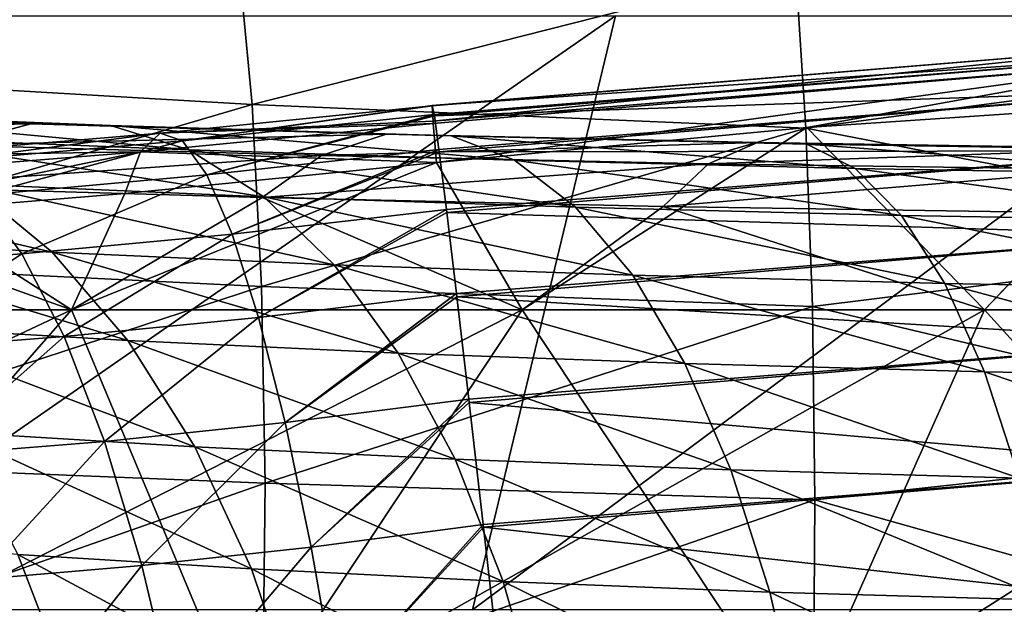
# Model space of a CAD drawing. Header units: metres. Extents: x -24 to 24, y -69 to 184.
# Tile 862 of 896: x -5.16 to -2.5, y 162.58 to 164.16. Entities that reach past the tile are written whole.
import ezdxf

# ---------------------------------------------------------------- set-up
doc = ezdxf.new("R2010")
doc.units = ezdxf.units.M
for name, color, linetype in [('4036', 7, 'CONTINUOUS'), ('4049', 7, 'CONTINUOUS'), ('4106', 7, 'CONTINUOUS'), ('4107', 7, 'CONTINUOUS'), ('4109', 7, 'CONTINUOUS'), ('4157', 7, 'CONTINUOUS')]:
    doc.layers.add(name, color=color, linetype=linetype)

msp = doc.modelspace()

# ---------------------------------------------------------------- linework, layer by layer
at = {"layer": '4036'}
for points in [[(-3.549148, 164.169941, -19.305441), (-5.863043, 162.566013, -21.046434), (-5.286871, 164.169941, -18.903584)], [(-3.93568, 162.566013, -21.490419), (-5.863043, 162.566013, -21.046434), (-3.549148, 164.169941, -19.305441)], [(-1.782122, 164.169941, -19.547904), (-3.93568, 162.566013, -21.490419), (-3.549148, 164.169941, -19.305441)], [(-1.976063, 162.566013, -21.758282), (-3.93568, 162.566013, -21.490419), (-1.782122, 164.169941, -19.547904)]]:
    msp.add_3dface(points, dxfattribs=at)
at = {"layer": '4049'}
for points in [[(-2.020243, 163.936799, -12.175494), (-3.032384, 163.86829, -12.168477), (-2.552873, 163.376116, -13.656666)], [(-1.281905, 163.376116, -13.833958), (-2.020243, 163.936799, -12.175494), (-2.552873, 163.376116, -13.656666)], [(-3.032384, 163.86829, -12.168477), (-4.032808, 163.773761, -12.158871), (-3.802061, 163.376116, -13.36286)], [(-2.552873, 163.376116, -13.656666), (-3.032384, 163.86829, -12.168477), (-3.802061, 163.376116, -13.36286)], [(-3.802061, 163.376116, -13.36286), (-4.032808, 163.773761, -12.158871), (-5.018812, 163.376116, -12.955046)], [(-4.032808, 163.773761, -12.158871), (-4.875432, 163.690142, -12.099204), (-5.018812, 163.376116, -12.955046)], [(-6.192743, 163.376116, 12.436705), (-5.538528, 163.709316, 11.751377), (-5.018812, 163.376116, 12.955046)], [(-4.875432, 163.690142, -12.099204), (-5.70632, 163.621868, -11.939621), (-5.018812, 163.376116, -12.955046)], [(-5.538528, 163.709316, 11.751377), (-4.503942, 163.678924, 12.275539), (-5.018812, 163.376116, 12.955046)], [(-5.018812, 163.376116, 12.955046), (-4.503942, 163.678924, 12.275539), (-3.802061, 163.376116, 13.36286)], [(-4.503942, 163.678924, 12.275539), (-3.420753, 163.654962, 12.689043), (-3.802061, 163.376116, 13.36286)], [(-3.802061, 163.376116, 13.36286), (-3.420753, 163.654962, 12.689043), (-2.552873, 163.376116, 13.656666)], [(-3.420753, 163.654962, 12.689043), (-2.301368, 163.637688, 12.987351), (-2.552873, 163.376116, 13.656666)], [(-2.552873, 163.376116, 13.656666), (-2.301368, 163.637688, 12.987351), (-1.281905, 163.376116, 13.833958)], [(-5.018812, 163.376116, -12.955046), (-5.70632, 163.621868, -11.939621), (-6.192743, 163.376116, -12.436705)], [(-7.40812, 162.250856, 14.877511), (-5.018812, 163.376116, 12.955046), (-6.003795, 162.250856, 15.497581)], [(-6.192743, 163.376116, 12.436705), (-5.018812, 163.376116, 12.955046), (-7.40812, 162.250856, 14.877511)], [(-5.018812, 163.376116, -12.955046), (-6.192743, 163.376116, -12.436705), (-6.003795, 162.250856, -15.497581)], [(-6.003795, 162.250856, 15.497581), (-3.802061, 163.376116, 13.36286), (-4.548247, 162.250856, 15.985431)], [(-5.018812, 163.376116, 12.955046), (-3.802061, 163.376116, 13.36286), (-6.003795, 162.250856, 15.497581)], [(-4.548247, 162.250856, -15.985431), (-5.018812, 163.376116, -12.955046), (-6.003795, 162.250856, -15.497581)], [(-3.802061, 163.376116, -13.36286), (-5.018812, 163.376116, -12.955046), (-4.548247, 162.250856, -15.985431)], [(-4.548247, 162.250856, 15.985431), (-2.552873, 163.376116, 13.656666), (-3.053896, 162.250856, 16.3369)], [(-3.802061, 163.376116, 13.36286), (-2.552873, 163.376116, 13.656666), (-4.548247, 162.250856, 15.985431)], [(-3.053896, 162.250856, -16.3369), (-3.802061, 163.376116, -13.36286), (-4.548247, 162.250856, -15.985431)], [(-2.552873, 163.376116, -13.656666), (-3.802061, 163.376116, -13.36286), (-3.053896, 162.250856, -16.3369)], [(-3.053896, 162.250856, 16.3369), (-1.281905, 163.376116, 13.833958), (-1.53349, 162.250856, 16.548987)], [(-2.552873, 163.376116, 13.656666), (-1.281905, 163.376116, 13.833958), (-3.053896, 162.250856, 16.3369)], [(-1.53349, 162.250856, -16.548987), (-2.552873, 163.376116, -13.656666), (-3.053896, 162.250856, -16.3369)], [(-1.281905, 163.376116, -13.833958), (-2.552873, 163.376116, -13.656666), (-1.53349, 162.250856, -16.548987)]]:
    msp.add_3dface(points, dxfattribs=at)
at = {"layer": '4106'}
for points in [[(-4.044452, 163.927477, -11.255029), (-4.044558, 163.926833, -11.285639), (-2.026264, 164.093532, -11.270711)], [(-4.044558, 163.926833, -11.285639), (-4.042444, 163.885144, -11.712871), (-2.026264, 164.093532, -11.270711)], [(-2.023452, 164.066562, -10.811016), (-4.044452, 163.927477, -11.255029), (-2.026264, 164.093532, -11.270711)], [(-2.026264, 164.093532, -11.270711), (-4.042444, 163.885144, -11.712871), (-2.025186, 164.049936, -11.729135)], [(-4.039328, 163.903327, -10.822902), (-4.044452, 163.927477, -11.255029), (-2.023452, 164.066562, -10.811016)], [(-4.038785, 163.899766, -10.796101), (-4.039328, 163.903327, -10.822902), (-2.023452, 164.066562, -10.811016)], [(-2.016816, 163.969661, -10.360882), (-4.038785, 163.899766, -10.796101), (-2.023452, 164.066562, -10.811016)], [(-4.042444, 163.885144, -11.712871), (-4.041989, 163.879221, -11.746542), (-2.025186, 164.049936, -11.729135)], [(-4.041989, 163.879221, -11.746542), (-4.032808, 163.773761, -12.158871), (-2.025186, 164.049936, -11.729135)], [(-4.032808, 163.773761, -12.158871), (-3.032384, 163.86829, -12.168477), (-2.025186, 164.049936, -11.729135)], [(-3.032384, 163.86829, -12.168477), (-2.020243, 163.936799, -12.175494), (-2.025186, 164.049936, -11.729135)], [(-4.026426, 163.809262, -10.36937), (-4.038785, 163.899766, -10.796101), (-2.016816, 163.969661, -10.360882)], [(-4.025574, 163.802662, -10.346867), (-4.026426, 163.809262, -10.36937), (-2.016816, 163.969661, -10.360882)], [(-2.006513, 163.805112, -9.930914), (-4.025574, 163.802662, -10.346867), (-2.016816, 163.969661, -10.360882)], [(-4.006158, 163.646884, -9.935864), (-4.025574, 163.802662, -10.346867), (-2.006513, 163.805112, -9.930914)], [(-4.00513, 163.638446, -9.91788), (-4.006158, 163.646884, -9.935864), (-2.006513, 163.805112, -9.930914)], [(-1.992785, 163.576793, -9.531243), (-4.00513, 163.638446, -9.91788), (-2.006513, 163.805112, -9.930914)], [(-3.979008, 163.420066, -9.532724), (-4.00513, 163.638446, -9.91788), (-1.992785, 163.576793, -9.531243)], [(-3.977935, 163.410976, -9.519216), (-3.979008, 163.420066, -9.532724), (-1.992785, 163.576793, -9.531243)], [(-1.975957, 163.290082, -9.171287), (-3.977935, 163.410976, -9.519216), (-1.992785, 163.576793, -9.531243)], [(-3.945624, 163.134218, -9.169568), (-3.977935, 163.410976, -9.519216), (-1.975957, 163.290082, -9.171287)], [(-3.944626, 163.125594, -9.160241), (-3.945624, 163.134218, -9.169568), (-1.975957, 163.290082, -9.171287)], [(-1.956423, 162.951735, -8.859526), (-3.944626, 163.125594, -9.160241), (-1.975957, 163.290082, -9.171287)], [(-3.906802, 162.79616, -8.85506), (-3.944626, 163.125594, -9.160241), (-1.956423, 162.951735, -8.859526)], [(-3.905986, 162.789006, -8.849388), (-3.906802, 162.79616, -8.85506), (-1.956423, 162.951735, -8.859526)], [(-1.934646, 162.569725, -8.603306), (-3.905986, 162.789006, -8.849388), (-1.956423, 162.951735, -8.859526)], [(-3.863468, 162.413957, -8.596703), (-3.905986, 162.789006, -8.849388), (-1.934646, 162.569725, -8.603306)]]:
    msp.add_3dface(points, dxfattribs=at)
at = {"layer": '4107'}
for points in [[(-4.779165, 163.853106, -11.21853), (-4.044558, 163.926833, -11.285639), (-4.719143, 163.832248, -10.759549)], [(-4.042444, 163.885144, -11.712871), (-4.044558, 163.926833, -11.285639), (-4.779165, 163.853106, -11.21853)], [(-4.044452, 163.927477, -11.255029), (-4.039328, 163.903327, -10.822902), (-4.719143, 163.832248, -10.759549)], [(-4.044558, 163.926833, -11.285639), (-4.044452, 163.927477, -11.255029), (-4.719143, 163.832248, -10.759549)], [(-4.719143, 163.832248, -10.759549), (-4.039328, 163.903327, -10.822902), (-4.653799, 163.740655, -10.310059)], [(-4.039328, 163.903327, -10.822902), (-4.038785, 163.899766, -10.796101), (-4.653799, 163.740655, -10.310059)], [(-4.038785, 163.899766, -10.796101), (-4.026426, 163.809262, -10.36937), (-4.653799, 163.740655, -10.310059)], [(-4.832433, 163.802732, -11.67605), (-4.041989, 163.879221, -11.746542), (-4.779165, 163.853106, -11.21853)], [(-4.032808, 163.773761, -12.158871), (-4.041989, 163.879221, -11.746542), (-4.832433, 163.802732, -11.67605)], [(-4.041989, 163.879221, -11.746542), (-4.042444, 163.885144, -11.712871), (-4.779165, 163.853106, -11.21853)], [(-5.501618, 163.793123, -11.067985), (-4.779165, 163.853106, -11.21853), (-5.387571, 163.774535, -10.619261)], [(-5.501618, 163.793123, -11.067985), (-4.832433, 163.802732, -11.67605), (-4.779165, 163.853106, -11.21853)], [(-5.387571, 163.774535, -10.619261), (-4.779165, 163.853106, -11.21853), (-4.719143, 163.832248, -10.759549)], [(-5.387571, 163.774535, -10.619261), (-4.719143, 163.832248, -10.759549), (-5.270593, 163.685058, -10.179925)], [(-5.270593, 163.685058, -10.179925), (-4.719143, 163.832248, -10.759549), (-4.653799, 163.740655, -10.310059)], [(-5.610012, 163.740378, -11.515393), (-5.70632, 163.621868, -11.939621), (-4.832433, 163.802732, -11.67605)], [(-5.70632, 163.621868, -11.939621), (-4.875432, 163.690142, -12.099204), (-4.832433, 163.802732, -11.67605)], [(-5.610012, 163.740378, -11.515393), (-4.832433, 163.802732, -11.67605), (-5.501618, 163.793123, -11.067985)], [(-4.875432, 163.690142, -12.099204), (-4.032808, 163.773761, -12.158871), (-4.832433, 163.802732, -11.67605)], [(-4.653799, 163.740655, -10.310059), (-4.026426, 163.809262, -10.36937), (-4.584694, 163.580511, -9.880783)], [(-4.026426, 163.809262, -10.36937), (-4.025574, 163.802662, -10.346867), (-4.584694, 163.580511, -9.880783)], [(-4.025574, 163.802662, -10.346867), (-4.006158, 163.646884, -9.935864), (-4.584694, 163.580511, -9.880783)], [(-5.270593, 163.685058, -10.179925), (-4.653799, 163.740655, -10.310059), (-5.153474, 163.526826, -9.76046)], [(-5.153474, 163.526826, -9.76046), (-4.653799, 163.740655, -10.310059), (-4.584694, 163.580511, -9.880783)], [(-5.704795, 163.486301, -9.576579), (-5.270593, 163.685058, -10.179925), (-5.153474, 163.526826, -9.76046)], [(-4.584694, 163.580511, -9.880783), (-4.006158, 163.646884, -9.935864), (-4.513475, 163.355638, -9.481961)], [(-4.006158, 163.646884, -9.935864), (-4.00513, 163.638446, -9.91788), (-4.513475, 163.355638, -9.481961)], [(-4.00513, 163.638446, -9.91788), (-3.979008, 163.420066, -9.532724), (-4.513475, 163.355638, -9.481961)], [(-5.153474, 163.526826, -9.76046), (-4.584694, 163.580511, -9.880783), (-5.039008, 163.303614, -9.37087)], [(-5.039008, 163.303614, -9.37087), (-4.584694, 163.580511, -9.880783), (-4.513475, 163.355638, -9.481961)], [(-5.704795, 163.486301, -9.576579), (-5.153474, 163.526826, -9.76046), (-5.548467, 163.264466, -9.201007)], [(-5.548467, 163.264466, -9.201007), (-5.153474, 163.526826, -9.76046), (-5.039008, 163.303614, -9.37087)], [(-4.513475, 163.355638, -9.481961), (-3.979008, 163.420066, -9.532724), (-4.441841, 163.0714, -9.123107)], [(-3.979008, 163.420066, -9.532724), (-3.977935, 163.410976, -9.519216), (-4.441841, 163.0714, -9.123107)], [(-3.977935, 163.410976, -9.519216), (-3.945624, 163.134218, -9.169568), (-4.441841, 163.0714, -9.123107)], [(-5.039008, 163.303614, -9.37087), (-4.513475, 163.355638, -9.481961), (-4.929926, 163.020747, -9.020452)], [(-4.929926, 163.020747, -9.020452), (-4.513475, 163.355638, -9.481961), (-4.441841, 163.0714, -9.123107)], [(-5.548467, 163.264466, -9.201007), (-5.039008, 163.303614, -9.37087), (-5.403182, 162.982743, -8.86303)], [(-5.403182, 162.982743, -8.86303), (-5.039008, 163.303614, -9.37087), (-4.929926, 163.020747, -9.020452)], [(-4.441841, 163.0714, -9.123107), (-3.945624, 163.134218, -9.169568), (-4.371501, 162.734578, -8.812783)], [(-3.945624, 163.134218, -9.169568), (-3.944626, 163.125594, -9.160241), (-4.371501, 162.734578, -8.812783)], [(-3.944626, 163.125594, -9.160241), (-3.906802, 162.79616, -8.85506), (-4.371501, 162.734578, -8.812783)], [(-4.929926, 163.020747, -9.020452), (-4.441841, 163.0714, -9.123107), (-4.82883, 162.684973, -8.717564)], [(-4.82883, 162.684973, -8.717564), (-4.441841, 163.0714, -9.123107), (-4.371501, 162.734578, -8.812783)], [(-5.403182, 162.982743, -8.86303), (-4.929926, 163.020747, -9.020452), (-5.272406, 162.647852, -8.570713)], [(-5.272406, 162.647852, -8.570713), (-4.929926, 163.020747, -9.020452), (-4.82883, 162.684973, -8.717564)], [(-4.371501, 162.734578, -8.812783), (-3.906802, 162.79616, -8.85506), (-4.304133, 162.353206, -8.558391)], [(-3.906802, 162.79616, -8.85506), (-3.905986, 162.789006, -8.849388), (-4.304133, 162.353206, -8.558391)], [(-3.905986, 162.789006, -8.849388), (-3.863468, 162.413957, -8.596703), (-4.304133, 162.353206, -8.558391)], [(-4.82883, 162.684973, -8.717564), (-4.371501, 162.734578, -8.812783), (-4.738132, 162.304303, -8.469432)], [(-4.738132, 162.304303, -8.469432), (-4.371501, 162.734578, -8.812783), (-4.304133, 162.353206, -8.558391)], [(-5.272406, 162.647852, -8.570713), (-4.82883, 162.684973, -8.717564), (-5.159258, 162.267783, -8.331029)], [(-5.159258, 162.267783, -8.331029), (-4.82883, 162.684973, -8.717564), (-4.738132, 162.304303, -8.469432)]]:
    msp.add_3dface(points, dxfattribs=at)
at = {"layer": '4109'}
for points in [[(-5.128777, 163.878346, 11.037144), (-6.287315, 163.854721, 10.806019), (-6.034799, 163.912149, 10.461413)], [(-4.913533, 163.873987, 10.663693), (-6.034799, 163.912149, 10.461413), (-5.781768, 163.907794, 10.112456)], [(-5.128777, 163.878346, 11.037144), (-6.034799, 163.912149, 10.461413), (-4.913533, 163.873987, 10.663693)], [(-4.702398, 163.807924, 10.293731), (-5.781768, 163.907794, 10.112456), (-5.533446, 163.841745, 9.766351)], [(-4.913533, 163.873987, 10.663693), (-5.781768, 163.907794, 10.112456), (-4.702398, 163.807924, 10.293731)], [(-5.343685, 163.820913, 11.406373), (-6.287315, 163.854721, 10.806019), (-5.128777, 163.878346, 11.037144)], [(-4.168987, 163.85022, 11.51634), (-5.343685, 163.820913, 11.406373), (-5.128777, 163.878346, 11.037144)], [(-3.993887, 163.845857, 11.122467), (-5.128777, 163.878346, 11.037144), (-4.913533, 163.873987, 10.663693)], [(-4.168987, 163.85022, 11.51634), (-5.128777, 163.878346, 11.037144), (-3.993887, 163.845857, 11.122467)], [(-3.822198, 163.779781, 10.732632), (-4.913533, 163.873987, 10.663693), (-4.702398, 163.807924, 10.293731)], [(-3.993887, 163.845857, 11.122467), (-4.913533, 163.873987, 10.663693), (-3.822198, 163.779781, 10.732632)], [(-4.343884, 163.792781, 11.906118), (-5.343685, 163.820913, 11.406373), (-4.168987, 163.85022, 11.51634)], [(-3.165679, 163.828056, 11.894133), (-4.343884, 163.792781, 11.906118), (-4.168987, 163.85022, 11.51634)], [(-3.032637, 163.823689, 11.484137), (-4.168987, 163.85022, 11.51634), (-3.993887, 163.845857, 11.122467)], [(-3.165679, 163.828056, 11.894133), (-4.168987, 163.85022, 11.51634), (-3.032637, 163.823689, 11.484137)], [(-2.902228, 163.757602, 11.078623), (-3.993887, 163.845857, 11.122467), (-3.822198, 163.779781, 10.732632)], [(-3.032637, 163.823689, 11.484137), (-3.993887, 163.845857, 11.122467), (-2.902228, 163.757602, 11.078623)], [(-4.343884, 163.792781, 11.906118), (-5.538528, 163.709316, 11.751377), (-5.343685, 163.820913, 11.406373)], [(-4.499729, 163.681522, 9.934896), (-5.533446, 163.841745, 9.766351), (-5.29496, 163.715368, 9.430243)], [(-4.702398, 163.807924, 10.293731), (-5.533446, 163.841745, 9.766351), (-4.499729, 163.681522, 9.934896)], [(-3.298609, 163.770613, 12.300145), (-4.343884, 163.792781, 11.906118), (-3.165679, 163.828056, 11.894133)], [(-2.129098, 163.812056, 12.166779), (-3.298609, 163.770613, 12.300145), (-3.165679, 163.828056, 11.894133)], [(-2.039579, 163.807686, 11.745135), (-3.165679, 163.828056, 11.894133), (-3.032637, 163.823689, 11.484137)], [(-2.129098, 163.812056, 12.166779), (-3.165679, 163.828056, 11.894133), (-2.039579, 163.807686, 11.745135)], [(-1.951853, 163.741591, 11.3283), (-3.032637, 163.823689, 11.484137), (-2.902228, 163.757602, 11.078623)], [(-2.039579, 163.807686, 11.745135), (-3.032637, 163.823689, 11.484137), (-1.951853, 163.741591, 11.3283)], [(-4.503942, 163.678924, 12.275539), (-5.538528, 163.709316, 11.751377), (-4.343884, 163.792781, 11.906118)], [(-3.657466, 163.653357, 10.354882), (-4.702398, 163.807924, 10.293731), (-4.499729, 163.681522, 9.934896)], [(-3.822198, 163.779781, 10.732632), (-4.702398, 163.807924, 10.293731), (-3.657466, 163.653357, 10.354882)], [(-3.298609, 163.770613, 12.300145), (-4.503942, 163.678924, 12.275539), (-4.343884, 163.792781, 11.906118)], [(-2.21856, 163.754609, 12.584526), (-3.298609, 163.770613, 12.300145), (-2.129098, 163.812056, 12.166779)], [(-3.420753, 163.654962, 12.689043), (-4.503942, 163.678924, 12.275539), (-3.298609, 163.770613, 12.300145)], [(-2.777145, 163.63116, 10.685962), (-3.822198, 163.779781, 10.732632), (-3.657466, 163.653357, 10.354882)], [(-2.902228, 163.757602, 11.078623), (-3.822198, 163.779781, 10.732632), (-2.777145, 163.63116, 10.685962)], [(-2.21856, 163.754609, 12.584526), (-3.420753, 163.654962, 12.689043), (-3.298609, 163.770613, 12.300145)], [(-5.071234, 163.531269, 9.111074), (-6.034685, 163.754543, 8.846022), (-5.779535, 163.570481, 8.551344)], [(-5.29496, 163.715368, 9.430243), (-6.034685, 163.754543, 8.846022), (-5.071234, 163.531269, 9.111074)], [(-2.301368, 163.637688, 12.987351), (-3.420753, 163.654962, 12.689043), (-2.21856, 163.754609, 12.584526)], [(-1.86773, 163.615135, 10.924879), (-2.902228, 163.757602, 11.078623), (-2.777145, 163.63116, 10.685962)], [(-1.951853, 163.741591, 11.3283), (-2.902228, 163.757602, 11.078623), (-1.86773, 163.615135, 10.924879)], [(-4.309712, 163.49739, 9.594596), (-5.29496, 163.715368, 9.430243), (-5.071234, 163.531269, 9.111074)], [(-4.499729, 163.681522, 9.934896), (-5.29496, 163.715368, 9.430243), (-4.309712, 163.49739, 9.594596)], [(-3.50309, 163.469195, 9.997017), (-4.499729, 163.681522, 9.934896), (-4.309712, 163.49739, 9.594596)], [(-3.657466, 163.653357, 10.354882), (-4.499729, 163.681522, 9.934896), (-3.50309, 163.469195, 9.997017)], [(-2.659971, 163.446972, 10.314262), (-3.657466, 163.653357, 10.354882), (-3.50309, 163.469195, 9.997017)], [(-2.777145, 163.63116, 10.685962), (-3.657466, 163.653357, 10.354882), (-2.659971, 163.446972, 10.314262)], [(-1.788948, 163.430928, 10.543202), (-2.777145, 163.63116, 10.685962), (-2.659971, 163.446972, 10.314262)], [(-1.86773, 163.615135, 10.924879), (-2.777145, 163.63116, 10.685962), (-1.788948, 163.430928, 10.543202)], [(-4.866886, 163.293252, 8.815431), (-5.779535, 163.570481, 8.551344), (-5.546306, 163.332509, 8.277869)], [(-5.071234, 163.531269, 9.111074), (-5.779535, 163.570481, 8.551344), (-4.866886, 163.293252, 8.815431)], [(-4.13627, 163.25933, 9.279859), (-5.071234, 163.531269, 9.111074), (-4.866886, 163.293252, 8.815431)], [(-4.309712, 163.49739, 9.594596), (-5.071234, 163.531269, 9.111074), (-4.13627, 163.25933, 9.279859)], [(-3.362259, 163.231097, 9.666426), (-4.309712, 163.49739, 9.594596), (-4.13627, 163.25933, 9.279859)], [(-3.50309, 163.469195, 9.997017), (-4.309712, 163.49739, 9.594596), (-3.362259, 163.231097, 9.666426)], [(-2.553124, 163.208842, 9.971197), (-3.50309, 163.469195, 9.997017), (-3.362259, 163.231097, 9.666426)], [(-2.659971, 163.446972, 10.314262), (-3.50309, 163.469195, 9.997017), (-2.553124, 163.208842, 9.971197)], [(-1.717132, 163.192775, 10.191149), (-2.659971, 163.446972, 10.314262), (-2.553124, 163.208842, 9.971197)], [(-1.788948, 163.430928, 10.543202), (-2.659971, 163.446972, 10.314262), (-1.717132, 163.192775, 10.191149)], [(-4.686137, 163.006229, 8.54942), (-5.546306, 163.332509, 8.277869), (-5.339814, 163.04554, 8.031242)], [(-4.866886, 163.293252, 8.815431), (-5.546306, 163.332509, 8.277869), (-4.686137, 163.006229, 8.54942)], [(-3.982984, 162.972257, 8.997181), (-4.866886, 163.293252, 8.815431), (-4.686137, 163.006229, 8.54942)], [(-4.13627, 163.25933, 9.279859), (-4.866886, 163.293252, 8.815431), (-3.982984, 162.972257, 8.997181)], [(-3.23788, 162.943979, 9.369933), (-4.13627, 163.25933, 9.279859), (-3.982984, 162.972257, 8.997181)], [(-3.362259, 163.231097, 9.666426), (-4.13627, 163.25933, 9.279859), (-3.23788, 162.943979, 9.369933)], [(-2.458811, 162.921686, 9.66385), (-3.362259, 163.231097, 9.666426), (-3.23788, 162.943979, 9.369933)], [(-2.553124, 163.208842, 9.971197), (-3.362259, 163.231097, 9.666426), (-2.458811, 162.921686, 9.66385)], [(-1.653766, 162.905591, 9.875988), (-2.553124, 163.208842, 9.971197), (-2.458811, 162.921686, 9.66385)], [(-1.717132, 163.192775, 10.191149), (-2.553124, 163.208842, 9.971197), (-1.653766, 162.905591, 9.875988)], [(-4.532716, 162.676127, 8.318532), (-5.339814, 163.04554, 8.031242), (-5.164321, 162.715499, 7.816555)], [(-4.686137, 163.006229, 8.54942), (-5.339814, 163.04554, 8.031242), (-4.532716, 162.676127, 8.318532)], [(-3.853018, 162.642098, 8.7524), (-4.686137, 163.006229, 8.54942), (-4.532716, 162.676127, 8.318532)], [(-3.982984, 162.972257, 8.997181), (-4.686137, 163.006229, 8.54942), (-3.853018, 162.642098, 8.7524)], [(-3.132521, 162.613769, 9.113661), (-3.982984, 162.972257, 8.997181), (-3.853018, 162.642098, 8.7524)], [(-3.23788, 162.943979, 9.369933), (-3.982984, 162.972257, 8.997181), (-3.132521, 162.613769, 9.113661)], [(-2.378979, 162.591433, 9.398566), (-3.23788, 162.943979, 9.369933), (-3.132521, 162.613769, 9.113661)], [(-2.458811, 162.921686, 9.66385), (-3.23788, 162.943979, 9.369933), (-2.378979, 162.591433, 9.398566)], [(-5.023452, 162.3492, 7.63824), (-5.741025, 162.759798, 7.251676), (-5.583404, 162.393569, 7.087827)], [(-5.164321, 162.715499, 7.816555), (-5.741025, 162.759798, 7.251676), (-5.023452, 162.3492, 7.63824)], [(-4.409793, 162.309761, 8.127533), (-5.164321, 162.715499, 7.816555), (-5.023452, 162.3492, 7.63824)], [(-4.532716, 162.676127, 8.318532), (-5.164321, 162.715499, 7.816555), (-4.409793, 162.309761, 8.127533)], [(-3.749056, 162.27567, 8.550568), (-4.532716, 162.676127, 8.318532), (-4.409793, 162.309761, 8.127533)], [(-3.853018, 162.642098, 8.7524), (-4.532716, 162.676127, 8.318532), (-3.749056, 162.27567, 8.550568)], [(-3.048358, 162.247285, 8.9029), (-3.853018, 162.642098, 8.7524), (-3.749056, 162.27567, 8.550568)], [(-3.132521, 162.613769, 9.113661), (-3.853018, 162.642098, 8.7524), (-3.048358, 162.247285, 8.9029)], [(-2.315276, 162.224901, 9.180823), (-3.132521, 162.613769, 9.113661), (-3.048358, 162.247285, 8.9029)], [(-2.378979, 162.591433, 9.398566), (-3.132521, 162.613769, 9.113661), (-2.315276, 162.224901, 9.180823)]]:
    msp.add_3dface(points, dxfattribs=at)
at = {"layer": '4157'}
for points in [[(-1.541843, 164.503241, 25.972804), (-3.06294, 164.302971, 25.514545), (-1.5236, 164.067857, 25.499662)], [(-6.051211, 164.47557, 24.810612), (-5.995317, 164.015699, 24.419061), (-4.573326, 164.376854, 25.221287)], [(-4.573326, 164.376854, 25.221287), (-5.995317, 164.015699, 24.419061), (-4.531446, 163.930873, 24.823739)], [(-4.573326, 164.376854, 25.221287), (-4.531446, 163.930873, 24.823739), (-3.06294, 164.302971, 25.514545)], [(-3.06294, 164.302971, 25.514545), (-4.531446, 163.930873, 24.823739), (-3.035107, 163.867052, 25.113155)], [(-3.06294, 164.302971, 25.514545), (-3.035107, 163.867052, 25.113155), (-1.5236, 164.067857, 25.499662)], [(-1.5236, 164.067857, 25.499662), (-3.035107, 163.867052, 25.113155), (-1.511252, 163.572545, 25.089458)], [(-5.995317, 164.015699, 24.419061), (-5.961118, 163.509917, 24.085997), (-4.531446, 163.930873, 24.823739)], [(-4.531446, 163.930873, 24.823739), (-5.961118, 163.509917, 24.085997), (-4.50538, 163.438553, 24.48368)], [(-4.531446, 163.930873, 24.823739), (-4.50538, 163.438553, 24.48368), (-3.035107, 163.867052, 25.113155)], [(-3.035107, 163.867052, 25.113155), (-4.50538, 163.438553, 24.48368), (-3.017578, 163.384567, 24.76846)], [(-3.035107, 163.867052, 25.113155), (-3.017578, 163.384567, 24.76846), (-1.511252, 163.572545, 25.089458)], [(-1.511252, 163.572545, 25.089458), (-3.017578, 163.384567, 24.76846), (-1.505026, 163.026386, 24.749713)], [(-5.961118, 163.509917, 24.085997), (-5.949172, 162.966469, 23.816853), (-4.50538, 163.438553, 24.48368)], [(-4.50538, 163.438553, 24.48368), (-5.949172, 162.966469, 23.816853), (-4.495544, 162.907721, 24.206519)], [(-4.50538, 163.438553, 24.48368), (-4.495544, 162.907721, 24.206519), (-3.017578, 163.384567, 24.76846)], [(-3.017578, 163.384567, 24.76846), (-4.495544, 162.907721, 24.206519), (-3.010628, 162.863041, 24.485836)], [(-3.017578, 163.384567, 24.76846), (-3.010628, 162.863041, 24.485836), (-1.505026, 163.026386, 24.749713)], [(-1.505026, 163.026386, 24.749713), (-3.010628, 162.863041, 24.485836), (-1.505035, 162.439396, 24.486657)], [(-5.949172, 162.966469, 23.816853), (-5.959673, 162.394218, 23.616017), (-4.495544, 162.907721, 24.206519)], [(-4.495544, 162.907721, 24.206519), (-5.959673, 162.394218, 23.616017), (-4.502092, 162.346815, 23.996659)], [(-4.495544, 162.907721, 24.206519), (-4.502092, 162.346815, 23.996659), (-3.010628, 162.863041, 24.485836)], [(-3.010628, 162.863041, 24.485836), (-4.502092, 162.346815, 23.996659), (-3.014364, 162.310608, 24.269691)], [(-3.010628, 162.863041, 24.485836), (-3.014364, 162.310608, 24.269691), (-1.505035, 162.439396, 24.486657)]]:
    msp.add_3dface(points, dxfattribs=at)

doc.saveas('drawing.dxf')
